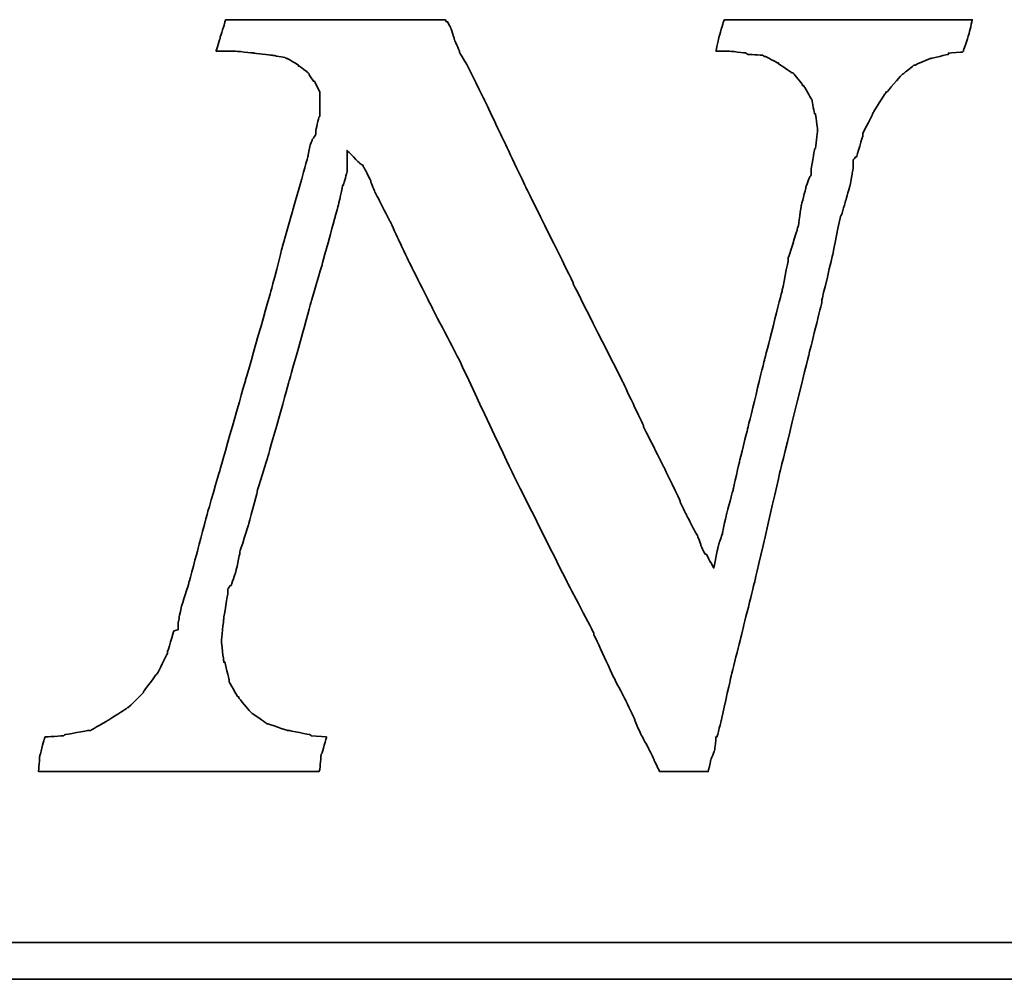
# Model space of a CAD drawing. Header units: millimetres. Extents: x -227 to 3135, y -1502 to 860.
# Tile 483 of 582: x 1246.11 to 1251.49, y -702.81 to -697.56. Entities that reach past the tile are written whole.
import ezdxf

# ---------------------------------------------------------------- set-up
doc = ezdxf.new("R2010")
doc.units = ezdxf.units.MM
doc.layers.add('DIM', color=4, linetype='CONTINUOUS')
doc.layers.add('layer 1', color=7, linetype='CONTINUOUS')

# ---------------------------------------------------------------- blocks, each defined once
blk = doc.blocks.new('TBI MOTION logo(完整正式版)')
at = {"layer": 'layer 1', "color": 22, "lineweight": 35}
for points, knots in [([(58.92625, -7.91875), (58.92625, -7.91875), (58.58625, -7.89375), (58.58625, -7.89375), (58.58625, -7.89375), (58.58625, -7.89375), (58.56625, -7.87125), (58.56625, -7.87125), (58.56625, -7.87125), (58.56625, -7.87125), (58.08375, -7.77375), (58.08375, -7.77375), (58.08375, -7.77375), (58.08375, -7.77375), (58.06125, -7.77375), (58.06125, -7.77375), (58.06125, -7.77375), (58.06125, -7.77375), (57.62625, -7.63125), (57.62625, -7.63125), (57.62625, -7.63125), (57.62625, -7.63125), (57.60625, -7.63125), (57.60625, -7.63125), (57.60625, -7.63125), (57.60625, -7.63125), (57.58125, -7.60625), (57.58125, -7.60625), (57.58125, -7.60625), (57.58125, -7.60625), (57.26625, -7.38875), (57.26625, -7.38875), (57.26625, -7.38875), (57.26625, -7.38875), (57.24625, -7.36875), (57.24625, -7.36875), (57.24625, -7.36875), (57.24625, -7.36875), (57.22125, -7.34375), (57.22125, -7.34375), (57.22125, -7.34375), (57.22125, -7.34375), (56.98125, -7.05375), (56.98125, -7.05375), (56.98125, -7.05375), (56.98125, -7.05375), (56.98125, -7.02875), (56.98125, -7.02875), (56.98125, -7.02875), (56.98125, -7.02875), (56.95625, -7.02875), (56.95625, -7.02875), (56.95625, -7.02875), (56.95625, -7.02875), (56.76625, -6.69625), (56.76625, -6.69625), (56.76625, -6.69625), (56.76625, -6.69625), (56.76625, -6.67125), (56.76625, -6.67125), (56.76625, -6.67125), (56.76625, -6.67125), (56.76625, -6.64875), (56.76625, -6.64875), (56.76625, -6.64875), (56.76625, -6.64875), (56.67125, -6.26375), (56.67125, -6.26375), (56.67125, -6.26375), (56.67125, -6.26375), (56.64625, -6.26375), (56.64625, -6.26375), (56.64625, -6.26375), (56.64625, -6.26375), (56.64625, -6.23875), (56.64625, -6.23875), (56.64625, -6.23875), (56.64625, -6.23875), (56.59625, -5.80875), (56.59625, -5.80875), (56.59625, -5.80875), (56.59625, -5.80875), (56.59625, -5.78375), (56.59625, -5.78375), (56.59625, -5.78375), (56.59625, -5.78375), (56.64625, -5.30375), (56.64625, -5.30375), (56.64625, -5.30375), (56.64625, -5.30375), (56.64625, -5.27875), (56.64625, -5.27875), (56.64625, -5.27875), (56.64625, -5.27875), (56.74125, -4.72875), (56.74125, -4.72875), (56.74125, -4.72875), (56.74125, -4.72875), (56.74125, -4.67875), (56.74125, -4.67875), (56.74125, -4.67875), (56.74125, -4.67875), (56.74125, -4.63375), (56.74125, -4.63375), (56.74125, -4.63375), (56.74125, -4.63375), (56.79125, -4.55875), (56.79125, -4.55875), (56.79125, -4.55875), (56.79125, -4.55875), (56.81125, -4.55875), (56.81125, -4.55875), (56.81125, -4.55875), (56.81125, -4.55875), (56.91125, -4.27375), (56.91125, -4.27375), (56.91125, -4.27375), (56.91125, -4.27375), (57.00625, -3.83874), (57.00625, -3.83874), (57.00625, -3.83874), (57.00625, -3.83874), (57.00625, -3.81374), (57.00625, -3.81374), (57.00625, -3.81374), (57.00625, -3.81374), (57.19875, -3.21374), (57.19875, -3.21374), (57.19875, -3.21374), (57.19875, -3.21374), (57.38625, -2.49625), (57.38625, -2.49625), (57.38625, -2.49625), (57.38625, -2.49625), (57.38625, -2.47374), (57.38625, -2.47374), (57.38625, -2.47374), (57.38625, -2.47374), (57.62625, -1.70375), (57.62625, -1.70375), (57.62625, -1.70375), (57.62625, -1.70375), (58.10625, 0.00125), (58.10625, 0.00125), (58.10625, 0.00125), (58.10625, 0.00125), (58.58625, 1.72625), (58.58625, 1.72625), (58.58625, 1.72625), (58.58625, 1.72625), (58.82625, 2.54125), (58.82625, 2.54125), (58.82625, 2.54125), (58.82625, 2.54125), (58.82625, 2.56374), (58.82625, 2.56374), (58.82625, 2.56374), (58.82625, 2.56374), (59.02125, 3.26125), (59.02125, 3.26125), (59.02125, 3.26125), (59.02125, 3.26125), (59.18625, 3.86125), (59.18625, 3.86125), (59.18625, 3.86125), (59.18625, 3.86125), (59.28625, 4.31875), (59.28625, 4.31875), (59.28625, 4.31875), (59.28625, 4.31875), (59.30625, 4.31875), (59.30625, 4.31875), (59.30625, 4.31875), (59.30625, 4.31875), (59.30625, 4.34125), (59.30625, 4.34125), (59.30625, 4.34125), (59.30625, 4.34125), (59.38125, 4.60625), (59.38125, 4.60625), (59.38125, 4.60625), (59.38125, 4.60625), (59.38125, 4.65125), (59.38125, 4.65125), (59.38125, 4.65125), (59.38125, 4.65125), (59.38125, 5.08625), (59.38125, 5.08625), (59.38125, 5.08625), (59.38125, 5.08625), (59.66625, 4.79624), (59.66625, 4.79624), (59.66625, 4.79624), (59.66625, 4.79624), (59.74125, 4.75124), (59.74125, 4.75124), (59.74125, 4.75124), (59.74125, 4.75124), (59.74125, 4.72624), (59.74125, 4.72624), (59.74125, 4.72624), (59.74125, 4.72624), (59.76125, 4.70124), (59.76125, 4.70124), (59.76125, 4.70124), (59.76125, 4.70124), (59.81125, 4.60625), (59.81125, 4.60625), (59.81125, 4.60625), (59.81125, 4.60625), (59.90625, 4.41125), (59.90625, 4.41125), (59.90625, 4.41125), (59.90625, 4.41125), (59.90625, 4.39125), (59.90625, 4.39125), (59.90625, 4.39125), (59.90625, 4.39125), (60.00375, 4.15124), (60.00375, 4.15124), (60.00375, 4.15124), (60.00375, 4.15124), (60.14625, 3.88374), (60.14625, 3.88374), (60.14625, 3.88374), (60.14625, 3.88374), (60.34125, 3.50124), (60.34125, 3.50124), (60.34125, 3.50124), (60.34125, 3.50124), (60.53125, 3.09125), (60.53125, 3.09125), (60.53125, 3.09125), (60.53125, 3.09125), (60.74625, 2.63625), (60.74625, 2.63625), (60.74625, 2.63625), (60.74625, 2.63625), (61.25125, 1.63124), (61.25125, 1.63124), (61.25125, 1.63124), (61.25125, 1.63124), (61.85125, 0.47625), (61.85125, 0.47625), (61.85125, 0.47625), (61.85125, 0.47625), (63.02625, -2.01874), (63.02625, -2.01874), (63.02625, -2.01874), (63.02625, -2.01874), (64.27625, -4.51374), (64.27625, -4.51374), (64.27625, -4.51374), (64.27625, -4.51374), (64.85125, -5.61375), (64.85125, -5.61375), (64.85125, -5.61375), (64.85125, -5.61375), (64.85125, -5.64125), (64.85125, -5.64125), (64.85125, -5.64125), (64.85125, -5.64125), (65.32875, -6.67125), (65.32875, -6.67125), (65.32875, -6.67125), (65.32875, -6.67125), (65.57125, -7.12875), (65.57125, -7.12875), (65.57125, -7.12875), (65.57125, -7.12875), (65.76125, -7.53625), (65.76125, -7.53625), (65.76125, -7.53625), (65.76125, -7.53625), (65.76125, -7.55625), (65.76125, -7.55625), (65.76125, -7.55625), (65.76125, -7.55625), (65.90375, -7.87125), (65.90375, -7.87125), (65.90375, -7.87125), (65.90375, -7.87125), (66.07125, -8.18125), (66.07125, -8.18125), (66.07125, -8.18125), (66.07125, -8.18125), (66.19125, -8.42375), (66.19125, -8.42375), (66.19125, -8.42375), (66.19125, -8.42375), (66.19125, -8.44375), (66.19125, -8.44375), (66.19125, -8.44375), (66.19125, -8.44375), (66.29125, -8.63875), (66.29125, -8.63875), (66.29125, -8.63875), (66.29125, -8.63875), (66.31125, -8.68625), (66.31125, -8.68625), (66.31125, -8.68625), (66.31125, -8.68625), (66.38375, -8.68625), (66.38375, -8.68625), (66.38375, -8.68625), (66.38375, -8.68625), (66.84125, -8.68625), (66.84125, -8.68625), (66.84125, -8.68625), (66.84125, -8.68625), (67.29625, -8.68625), (67.29625, -8.68625), (67.29625, -8.68625), (67.29625, -8.68625), (67.36625, -8.68625), (67.36625, -8.68625), (67.36625, -8.68625), (67.36625, -8.68625), (67.39125, -8.68625), (67.39125, -8.68625), (67.39125, -8.68625), (67.39125, -8.68625), (67.44125, -8.46875), (67.44125, -8.46875), (67.44125, -8.46875), (67.44125, -8.46875), (67.44125, -8.44375), (67.44125, -8.44375), (67.44125, -8.44375), (67.44125, -8.44375), (67.53625, -8.20375), (67.53625, -8.20375), (67.53625, -8.20375), (67.53625, -8.20375), (67.56125, -7.94375), (67.56125, -7.94375), (67.56125, -7.94375), (67.56125, -7.94375), (67.56125, -7.91875), (67.56125, -7.91875), (67.56125, -7.91875), (67.56125, -7.91875), (67.58625, -7.91875), (67.58625, -7.91875), (67.58625, -7.91875), (67.58625, -7.91875), (67.68125, -7.53625), (67.68125, -7.53625), (67.68125, -7.53625), (67.68125, -7.53625), (67.87375, -6.67125), (67.87375, -6.67125), (67.87375, -6.67125), (67.87375, -6.67125), (68.13625, -5.61375), (68.13625, -5.61375), (68.13625, -5.61375), (68.13625, -5.61375), (68.42375, -4.46374), (68.42375, -4.46374), (68.42375, -4.46374), (68.42375, -4.46374), (68.99875, -1.96874), (68.99875, -1.96874), (68.99875, -1.96874), (68.99875, -1.96874), (69.62625, 0.57625), (69.62625, 0.57625), (69.62625, 0.57625), (69.62625, 0.57625), (69.91125, 1.72625), (69.91125, 1.72625), (69.91125, 1.72625), (69.91125, 1.72625), (69.91125, 1.77625), (69.91125, 1.77625), (69.91125, 1.77625), (69.91125, 1.77625), (70.15125, 2.78124), (70.15125, 2.78124), (70.15125, 2.78124), (70.15125, 2.78124), (70.32125, 3.62125), (70.32125, 3.62125), (70.32125, 3.62125), (70.32125, 3.62125), (70.34125, 3.64625), (70.34125, 3.64625), (70.34125, 3.64625), (70.34125, 3.64625), (70.44125, 3.98125), (70.44125, 3.98125), (70.44125, 3.98125), (70.44125, 3.98125), (70.53625, 4.31875), (70.53625, 4.31875), (70.53625, 4.31875), (70.53625, 4.31875), (70.58125, 4.55875), (70.58125, 4.55875), (70.58125, 4.55875), (70.58125, 4.55875), (70.60625, 4.72624), (70.60625, 4.72624), (70.60625, 4.72624), (70.60625, 4.72624), (70.60625, 4.79624), (70.60625, 4.79624), (70.60625, 4.79624), (70.60625, 4.79624), (70.60625, 4.87125), (70.60625, 4.87125), (70.60625, 4.87125), (70.60625, 4.87125), (70.65625, 4.94125), (70.65625, 4.94125), (70.65625, 4.94125), (70.65625, 4.94125), (70.68125, 4.94125), (70.68125, 4.94125), (70.68125, 4.94125), (70.68125, 4.94125), (70.82125, 5.42125), (70.82125, 5.42125), (70.82125, 5.42125), (70.82125, 5.42125), (70.82125, 5.44625), (70.82125, 5.44625), (70.82125, 5.44625), (70.82125, 5.44625), (70.82125, 5.47125), (70.82125, 5.47125), (70.82125, 5.47125), (70.82125, 5.47125), (71.06125, 5.94625), (71.06125, 5.94625), (71.06125, 5.94625), (71.06125, 5.94625), (71.30125, 6.33124), (71.30125, 6.33124), (71.30125, 6.33124), (71.30125, 6.33124), (71.32625, 6.35625), (71.32625, 6.35625), (71.32625, 6.35625), (71.32625, 6.35625), (71.32625, 6.38124), (71.32625, 6.38124), (71.32625, 6.38124), (71.32625, 6.38124), (71.35125, 6.38124), (71.35125, 6.38124), (71.35125, 6.38124), (71.35125, 6.38124), (71.66125, 6.74125), (71.66125, 6.74125), (71.66125, 6.74125), (71.66125, 6.74125), (71.68625, 6.76625), (71.68625, 6.76625), (71.68625, 6.76625), (71.68625, 6.76625), (71.92625, 6.95624), (71.92625, 6.95624), (71.92625, 6.95624), (71.92625, 6.95624), (71.95125, 6.98125), (71.95125, 6.98125), (71.95125, 6.98125), (71.95125, 6.98125), (71.97625, 6.98125), (71.97625, 6.98125), (71.97625, 6.98125), (71.97625, 6.98125), (72.31125, 7.12624), (72.31125, 7.12624), (72.31125, 7.12624), (72.31125, 7.12624), (72.33375, 7.12624), (72.33375, 7.12624), (72.33375, 7.12624), (72.33375, 7.12624), (72.71625, 7.21875), (72.71625, 7.21875), (72.71625, 7.21875), (72.71625, 7.21875), (72.71625, 7.24624), (72.71625, 7.24624), (72.71625, 7.24624), (72.71625, 7.24624), (72.74125, 7.24624), (72.74125, 7.24624), (72.74125, 7.24624), (72.74125, 7.24624), (73.03124, 7.26624), (73.03124, 7.26624), (73.03124, 7.26624), (73.03124, 7.26624), (73.05375, 7.29125), (73.05375, 7.29125), (73.05375, 7.29125), (73.05375, 7.29125), (73.05375, 7.31625), (73.05375, 7.31625), (73.05375, 7.31625), (73.05375, 7.31625), (73.17625, 7.67625), (73.17625, 7.67625), (73.17625, 7.67625), (73.17625, 7.67625), (73.24625, 7.98625), (73.24625, 7.98625), (73.24625, 7.98625), (73.24625, 7.98625), (73.19625, 7.98625), (73.19625, 7.98625), (73.19625, 7.98625), (73.19625, 7.98625), (72.93625, 7.98625), (72.93625, 7.98625), (72.93625, 7.98625), (72.93625, 7.98625), (72.55125, 7.98625), (72.55125, 7.98625), (72.55125, 7.98625), (72.55125, 7.98625), (72.09625, 7.98625), (72.09625, 7.98625), (72.09625, 7.98625), (72.09625, 7.98625), (71.64125, 7.98625), (71.64125, 7.98625), (71.64125, 7.98625), (71.64125, 7.98625), (70.53625, 7.98625), (70.53625, 7.98625), (70.53625, 7.98625), (70.53625, 7.98625), (69.47875, 7.98625), (69.47875, 7.98625), (69.47875, 7.98625), (69.47875, 7.98625), (68.95125, 7.98625), (68.95125, 7.98625), (68.95125, 7.98625), (68.95125, 7.98625), (68.52125, 7.98625), (68.52125, 7.98625), (68.52125, 7.98625), (68.52125, 7.98625), (68.13625, 7.98625), (68.13625, 7.98625), (68.13625, 7.98625), (68.13625, 7.98625), (67.87375, 7.98625), (67.87375, 7.98625), (67.87375, 7.98625), (67.87375, 7.98625), (67.75125, 7.98625), (67.75125, 7.98625), (67.75125, 7.98625), (67.75125, 7.98625), (67.72625, 7.94125), (67.72625, 7.94125), (67.72625, 7.94125), (67.72625, 7.94125), (67.63125, 7.60625), (67.63125, 7.60625), (67.63125, 7.60625), (67.63125, 7.60625), (67.56125, 7.29125), (67.56125, 7.29125), (67.56125, 7.29125), (67.56125, 7.29125), (67.72625, 7.29125), (67.72625, 7.29125), (67.72625, 7.29125), (67.72625, 7.29125), (67.82625, 7.29125), (67.82625, 7.29125), (67.82625, 7.29125), (67.82625, 7.29125), (67.84625, 7.29125), (67.84625, 7.29125), (67.84625, 7.29125), (67.84625, 7.29125), (68.23125, 7.24624), (68.23125, 7.24624), (68.23125, 7.24624), (68.23125, 7.24624), (68.25875, 7.21875), (68.25875, 7.21875), (68.25875, 7.21875), (68.25875, 7.21875), (68.59125, 7.19624), (68.59125, 7.19624), (68.59125, 7.19624), (68.59125, 7.19624), (68.64125, 7.17125), (68.64125, 7.17125), (68.64125, 7.17125), (68.64125, 7.17125), (68.66625, 7.17125), (68.66625, 7.17125), (68.66625, 7.17125), (68.66625, 7.17125), (68.92625, 7.02624), (68.92625, 7.02624), (68.92625, 7.02624), (68.92625, 7.02624), (68.95125, 7.02624), (68.95125, 7.02624), (68.95125, 7.02624), (68.95125, 7.02624), (68.95125, 7.00624), (68.95125, 7.00624), (68.95125, 7.00624), (68.95125, 7.00624), (69.23875, 6.81125), (69.23875, 6.81125), (69.23875, 6.81125), (69.23875, 6.81125), (69.26625, 6.81125), (69.26625, 6.81125), (69.26625, 6.81125), (69.26625, 6.81125), (69.28625, 6.78625), (69.28625, 6.78625), (69.28625, 6.78625), (69.28625, 6.78625), (69.47875, 6.54875), (69.47875, 6.54875), (69.47875, 6.54875), (69.47875, 6.54875), (69.47875, 6.52375), (69.47875, 6.52375), (69.47875, 6.52375), (69.47875, 6.52375), (69.50625, 6.52375), (69.50625, 6.52375), (69.50625, 6.52375), (69.50625, 6.52375), (69.67125, 6.23625), (69.67125, 6.23625), (69.67125, 6.23625), (69.67125, 6.23625), (69.69375, 6.21125), (69.69375, 6.21125), (69.69375, 6.21125), (69.69375, 6.21125), (69.69375, 6.18625), (69.69375, 6.18625), (69.69375, 6.18625), (69.69375, 6.18625), (69.74625, 5.89875), (69.74625, 5.89875), (69.74625, 5.89875), (69.74625, 5.89875), (69.76625, 5.89875), (69.76625, 5.89875), (69.76625, 5.89875), (69.76625, 5.89875), (69.81375, 5.56625), (69.81375, 5.56625), (69.81375, 5.56625), (69.81375, 5.56625), (69.81375, 5.54125), (69.81375, 5.54125), (69.81375, 5.54125), (69.81375, 5.54125), (69.81375, 5.51625), (69.81375, 5.51625), (69.81375, 5.51625), (69.81375, 5.51625), (69.76625, 5.13125), (69.76625, 5.13125), (69.76625, 5.13125), (69.76625, 5.13125), (69.74625, 5.10874), (69.74625, 5.10874), (69.74625, 5.10874), (69.74625, 5.10874), (69.67125, 4.65125), (69.67125, 4.65125), (69.67125, 4.65125), (69.67125, 4.65125), (69.67125, 4.55875), (69.67125, 4.55875), (69.67125, 4.55875), (69.67125, 4.55875), (69.67125, 4.53125), (69.67125, 4.53125), (69.67125, 4.53125), (69.67125, 4.53125), (69.64625, 4.50874), (69.64625, 4.50874), (69.64625, 4.50874), (69.64625, 4.50874), (69.55125, 4.27125), (69.55125, 4.27125), (69.55125, 4.27125), (69.55125, 4.27125), (69.55125, 4.24625), (69.55125, 4.24625), (69.55125, 4.24625), (69.55125, 4.24625), (69.45375, 3.86125), (69.45375, 3.86125), (69.45375, 3.86125), (69.45375, 3.86125), (69.38625, 3.40624), (69.38625, 3.40624), (69.38625, 3.40624), (69.38625, 3.40624), (69.35875, 3.33125), (69.35875, 3.33125), (69.35875, 3.33125), (69.35875, 3.33125), (69.35875, 3.30875), (69.35875, 3.30875), (69.35875, 3.30875), (69.35875, 3.30875), (69.16625, 2.71125), (69.16625, 2.71125), (69.16625, 2.71125), (69.16625, 2.71125), (69.16625, 2.66375), (69.16625, 2.66375), (69.16625, 2.66375), (69.16625, 2.66375), (69.02625, 1.96374), (69.02625, 1.96374), (69.02625, 1.96374), (69.02625, 1.96374), (68.64125, 0.45624), (68.64125, 0.45624), (68.64125, 0.45624), (68.64125, 0.45624), (68.25875, -1.10625), (68.25875, -1.10625), (68.25875, -1.10625), (68.25875, -1.10625), (68.08625, -1.80125), (68.08625, -1.80125), (68.08625, -1.80125), (68.08625, -1.80125), (67.94625, -2.42625), (67.94625, -2.42625), (67.94625, -2.42625), (67.94625, -2.42625), (67.80125, -2.95375), (67.80125, -2.95375), (67.80125, -2.95375), (67.80125, -2.95375), (67.70625, -3.38375), (67.70625, -3.38375), (67.70625, -3.38375), (67.70625, -3.38375), (67.70625, -3.40875), (67.70625, -3.40875), (67.70625, -3.40875), (67.70625, -3.40875), (67.63125, -3.62375), (67.63125, -3.62375), (67.63125, -3.62375), (67.63125, -3.62375), (67.60625, -3.72125), (67.60625, -3.72125), (67.60625, -3.72125), (67.60625, -3.72125), (67.51125, -4.17375), (67.51125, -4.17375), (67.51125, -4.17375), (67.51125, -4.17375), (67.34625, -3.86374), (67.34625, -3.86374), (67.34625, -3.86374), (67.34625, -3.86374), (67.32125, -3.86374), (67.32125, -3.86374), (67.32125, -3.86374), (67.32125, -3.86374), (67.27125, -3.76874), (67.27125, -3.76874), (67.27125, -3.76874), (67.27125, -3.76874), (67.22625, -3.67374), (67.22625, -3.67374), (67.22625, -3.67374), (67.22625, -3.67374), (67.22625, -3.64875), (67.22625, -3.64875), (67.22625, -3.64875), (67.22625, -3.64875), (67.15125, -3.45375), (67.15125, -3.45375), (67.15125, -3.45375), (67.15125, -3.45375), (67.05625, -3.28875), (67.05625, -3.28875), (67.05625, -3.28875), (67.05625, -3.28875), (66.91125, -3.00125), (66.91125, -3.00125), (66.91125, -3.00125), (66.91125, -3.00125), (66.77125, -2.71375), (66.77125, -2.71375), (66.77125, -2.71375), (66.77125, -2.71375), (66.77125, -2.68875), (66.77125, -2.68875), (66.77125, -2.68875), (66.77125, -2.68875), (66.41125, -1.94374), (66.41125, -1.94374), (66.41125, -1.94374), (66.41125, -1.94374), (65.95125, -1.03375), (65.95125, -1.03375), (65.95125, -1.03375), (65.95125, -1.03375), (65.95125, -1.00875), (65.95125, -1.00875), (65.95125, -1.00875), (65.95125, -1.00875), (65.49625, -0.04874), (65.49625, -0.04874), (65.49625, -0.04874), (65.49625, -0.04874), (64.39375, 2.13624), (64.39375, 2.13624), (64.39375, 2.13624), (64.39375, 2.13624), (64.39375, 2.15624), (64.39375, 2.15624), (64.39375, 2.15624), (64.39375, 2.15624), (63.33625, 4.29125), (63.33625, 4.29125), (63.33625, 4.29125), (63.33625, 4.29125), (62.85625, 5.30125), (62.85625, 5.30125), (62.85625, 5.30125), (62.85625, 5.30125), (62.42625, 6.21125), (62.42625, 6.21125), (62.42625, 6.21125), (62.42625, 6.21125), (62.04125, 6.98125), (62.04125, 6.98125), (62.04125, 6.98125), (62.04125, 6.98125), (61.87375, 7.26624), (61.87375, 7.26624), (61.87375, 7.26624), (61.87375, 7.26624), (61.87375, 7.29125), (61.87375, 7.29125), (61.87375, 7.29125), (61.87375, 7.29125), (61.75625, 7.55625), (61.75625, 7.55625), (61.75625, 7.55625), (61.75625, 7.55625), (61.75625, 7.58124), (61.75625, 7.58124), (61.75625, 7.58124), (61.75625, 7.58124), (61.68375, 7.79375), (61.68375, 7.79375), (61.68375, 7.79375), (61.68375, 7.79375), (61.61125, 7.94125), (61.61125, 7.94125), (61.61125, 7.94125), (61.61125, 7.94125), (61.58625, 7.94125), (61.58625, 7.94125), (61.58625, 7.94125), (61.58625, 7.94125), (61.56375, 7.98625), (61.56375, 7.98625), (61.56375, 7.98625), (61.56375, 7.98625), (61.41875, 7.98625), (61.41875, 7.98625), (61.41875, 7.98625), (61.41875, 7.98625), (61.18125, 7.98625), (61.18125, 7.98625), (61.18125, 7.98625), (61.18125, 7.98625), (60.84125, 7.98625), (60.84125, 7.98625), (60.84125, 7.98625), (60.84125, 7.98625), (60.02625, 7.98625), (60.02625, 7.98625), (60.02625, 7.98625), (60.02625, 7.98625), (59.11625, 7.98625), (59.11625, 7.98625), (59.11625, 7.98625), (59.11625, 7.98625), (58.15625, 7.98625), (58.15625, 7.98625), (58.15625, 7.98625), (58.15625, 7.98625), (57.34125, 7.98625), (57.34125, 7.98625), (57.34125, 7.98625), (57.34125, 7.98625), (57.00625, 7.98625), (57.00625, 7.98625), (57.00625, 7.98625), (57.00625, 7.98625), (56.76625, 7.98625), (56.76625, 7.98625), (56.76625, 7.98625), (56.76625, 7.98625), (56.69125, 7.98625), (56.69125, 7.98625), (56.69125, 7.98625), (56.69125, 7.98625), (56.67125, 7.94125), (56.67125, 7.94125), (56.67125, 7.94125), (56.67125, 7.94125), (56.67125, 7.91625), (56.67125, 7.91625), (56.67125, 7.91625), (56.67125, 7.91625), (56.57125, 7.60625), (56.57125, 7.60625), (56.57125, 7.60625), (56.57125, 7.60625), (56.57125, 7.58124), (56.57125, 7.58124), (56.57125, 7.58124), (56.57125, 7.58124), (56.47625, 7.29125), (56.47625, 7.29125), (56.47625, 7.29125), (56.47625, 7.29125), (56.57125, 7.29125), (56.57125, 7.29125), (56.57125, 7.29125), (56.57125, 7.29125), (56.76625, 7.29125), (56.76625, 7.29125), (56.76625, 7.29125), (56.76625, 7.29125), (56.86125, 7.29125), (56.86125, 7.29125), (56.86125, 7.29125), (56.86125, 7.29125), (56.88625, 7.29125), (56.88625, 7.29125), (56.88625, 7.29125), (56.88625, 7.29125), (57.31625, 7.24624), (57.31625, 7.24624), (57.31625, 7.24624), (57.31625, 7.24624), (57.70125, 7.19624), (57.70125, 7.19624), (57.70125, 7.19624), (57.70125, 7.19624), (57.72625, 7.19624), (57.72625, 7.19624), (57.72625, 7.19624), (57.72625, 7.19624), (58.01125, 7.14624), (58.01125, 7.14624), (58.01125, 7.14624), (58.01125, 7.14624), (58.03625, 7.12624), (58.03625, 7.12624), (58.03625, 7.12624), (58.03625, 7.12624), (58.06125, 7.12624), (58.06125, 7.12624), (58.06125, 7.12624), (58.06125, 7.12624), (58.30125, 6.98125), (58.30125, 6.98125), (58.30125, 6.98125), (58.30125, 6.98125), (58.30125, 6.95624), (58.30125, 6.95624), (58.30125, 6.95624), (58.30125, 6.95624), (58.32375, 6.95624), (58.32375, 6.95624), (58.32375, 6.95624), (58.32375, 6.95624), (58.51625, 6.81125), (58.51625, 6.81125), (58.51625, 6.81125), (58.51625, 6.81125), (58.54125, 6.78625), (58.54125, 6.78625), (58.54125, 6.78625), (58.54125, 6.78625), (58.54125, 6.76625), (58.54125, 6.76625), (58.54125, 6.76625), (58.54125, 6.76625), (58.63625, 6.62124), (58.63625, 6.62124), (58.63625, 6.62124), (58.63625, 6.62124), (58.65875, 6.62124), (58.65875, 6.62124), (58.65875, 6.62124), (58.65875, 6.62124), (58.75625, 6.42625), (58.75625, 6.42625), (58.75625, 6.42625), (58.75625, 6.42625), (58.77875, 6.38124), (58.77875, 6.38124), (58.77875, 6.38124), (58.77875, 6.38124), (58.77875, 6.33124), (58.77875, 6.33124), (58.77875, 6.33124), (58.77875, 6.33124), (58.77875, 6.09125), (58.77875, 6.09125), (58.77875, 6.09125), (58.77875, 6.09125), (58.77875, 5.85125), (58.77875, 5.85125), (58.77875, 5.85125), (58.77875, 5.85125), (58.75625, 5.82625), (58.75625, 5.82625), (58.75625, 5.82625), (58.75625, 5.82625), (58.68625, 5.51625), (58.68625, 5.51625), (58.68625, 5.51625), (58.68625, 5.51625), (58.68625, 5.47125), (58.68625, 5.47125), (58.68625, 5.47125), (58.68625, 5.47125), (58.68625, 5.44625), (58.68625, 5.44625), (58.68625, 5.44625), (58.68625, 5.44625), (58.65875, 5.39625), (58.65875, 5.39625), (58.65875, 5.39625), (58.65875, 5.39625), (58.61125, 5.32624), (58.61125, 5.32624), (58.61125, 5.32624), (58.61125, 5.32624), (58.56625, 5.20375), (58.56625, 5.20375), (58.56625, 5.20375), (58.56625, 5.20375), (58.51625, 4.99125), (58.51625, 4.99125), (58.51625, 4.99125), (58.51625, 4.99125), (58.51625, 4.96625), (58.51625, 4.96625), (58.51625, 4.96625), (58.51625, 4.96625), (58.37125, 4.43625), (58.37125, 4.43625), (58.37125, 4.43625), (58.37125, 4.43625), (58.18125, 3.76625), (58.18125, 3.76625), (58.18125, 3.76625), (58.18125, 3.76625), (57.94125, 2.92624), (57.94125, 2.92624), (57.94125, 2.92624), (57.94125, 2.92624), (57.70125, 1.98874), (57.70125, 1.98874), (57.70125, 1.98874), (57.70125, 1.98874), (57.12625, -0.02374), (57.12625, -0.02374), (57.12625, -0.02374), (57.12625, -0.02374), (56.55125, -2.03875), (56.55125, -2.03875), (56.55125, -2.03875), (56.55125, -2.03875), (56.28625, -2.95375), (56.28625, -2.95375), (56.28625, -2.95375), (56.28625, -2.95375), (56.07125, -3.76874), (56.07125, -3.76874), (56.07125, -3.76874), (56.07125, -3.76874), (55.87625, -4.48874), (55.87625, -4.48874), (55.87625, -4.48874), (55.87625, -4.48874), (55.87625, -4.51374), (55.87625, -4.51374), (55.87625, -4.51374), (55.87625, -4.51374), (55.71125, -5.01625), (55.71125, -5.01625), (55.71125, -5.01625), (55.71125, -5.01625), (55.66125, -5.25375), (55.66125, -5.25375), (55.66125, -5.25375), (55.66125, -5.25375), (55.66125, -5.27875), (55.66125, -5.27875), (55.66125, -5.27875), (55.66125, -5.27875), (55.63625, -5.37375), (55.63625, -5.37375), (55.63625, -5.37375), (55.63625, -5.37375), (55.63625, -5.42375), (55.63625, -5.42375), (55.63625, -5.42375), (55.63625, -5.42375), (55.63625, -5.54125), (55.63625, -5.54125), (55.63625, -5.54125), (55.63625, -5.54125), (55.54125, -5.56875), (55.54125, -5.56875), (55.54125, -5.56875), (55.54125, -5.56875), (55.39625, -6.04875), (55.39625, -6.04875), (55.39625, -6.04875), (55.39625, -6.04875), (55.39625, -6.06875), (55.39625, -6.06875), (55.39625, -6.06875), (55.39625, -6.06875), (55.18125, -6.50375), (55.18125, -6.50375), (55.18125, -6.50375), (55.18125, -6.50375), (55.15625, -6.52875), (55.15625, -6.52875), (55.15625, -6.52875), (55.15625, -6.52875), (54.86875, -6.91125), (54.86875, -6.91125), (54.86875, -6.91125), (54.86875, -6.91125), (54.86875, -6.93375), (54.86875, -6.93375), (54.86875, -6.93375), (54.86875, -6.93375), (54.53125, -7.26875), (54.53125, -7.26875), (54.53125, -7.26875), (54.53125, -7.26875), (54.51125, -7.26875), (54.51125, -7.26875), (54.51125, -7.26875), (54.51125, -7.26875), (54.48625, -7.29625), (54.48625, -7.29625), (54.48625, -7.29625), (54.48625, -7.29625), (54.10375, -7.53625), (54.10375, -7.53625), (54.10375, -7.53625), (54.10375, -7.53625), (53.69625, -7.77375), (53.69625, -7.77375), (53.69625, -7.77375), (53.69625, -7.77375), (53.67125, -7.77375), (53.67125, -7.77375), (53.67125, -7.77375), (53.67125, -7.77375), (53.64625, -7.77375), (53.64625, -7.77375), (53.64625, -7.77375), (53.64625, -7.77375), (53.11625, -7.87125), (53.11625, -7.87125), (53.11625, -7.87125), (53.11625, -7.87125), (53.09625, -7.89375), (53.09625, -7.89375), (53.09625, -7.89375), (53.09625, -7.89375), (52.68625, -7.91875), (52.68625, -7.91875), (52.68625, -7.91875), (52.68625, -7.91875), (52.66125, -7.99125), (52.66125, -7.99125), (52.66125, -7.99125), (52.66125, -7.99125), (52.56625, -8.34875), (52.56625, -8.34875), (52.56625, -8.34875), (52.56625, -8.34875), (52.54125, -8.68625), (52.54125, -8.68625), (52.54125, -8.68625), (52.54125, -8.68625), (52.58875, -8.68625), (52.58875, -8.68625), (52.58875, -8.68625), (52.58875, -8.68625), (52.87625, -8.68625), (52.87625, -8.68625), (52.87625, -8.68625), (52.87625, -8.68625), (53.33625, -8.68625), (53.33625, -8.68625), (53.33625, -8.68625), (53.33625, -8.68625), (53.79125, -8.68625), (53.79125, -8.68625), (53.79125, -8.68625), (53.79125, -8.68625), (54.36625, -8.68625), (54.36625, -8.68625), (54.36625, -8.68625), (54.36625, -8.68625), (55.59125, -8.68625), (55.59125, -8.68625), (55.59125, -8.68625), (55.59125, -8.68625), (56.76625, -8.68625), (56.76625, -8.68625), (56.76625, -8.68625), (56.76625, -8.68625), (57.34125, -8.68625), (57.34125, -8.68625), (57.34125, -8.68625), (57.34125, -8.68625), (57.82125, -8.68625), (57.82125, -8.68625), (57.82125, -8.68625), (57.82125, -8.68625), (58.25125, -8.68625), (58.25125, -8.68625), (58.25125, -8.68625), (58.25125, -8.68625), (58.58625, -8.68625), (58.58625, -8.68625), (58.58625, -8.68625), (58.58625, -8.68625), (58.75625, -8.68625), (58.75625, -8.68625), (58.75625, -8.68625), (58.75625, -8.68625), (58.77875, -8.63875), (58.77875, -8.63875), (58.77875, -8.63875), (58.77875, -8.63875), (58.80625, -8.30375), (58.80625, -8.30375), (58.80625, -8.30375), (58.80625, -8.30375), (58.82625, -8.27875), (58.82625, -8.27875), (58.82625, -8.27875), (58.82625, -8.27875), (58.92625, -7.91875), (58.92625, -7.91875)], [0, 0, 0, 0, 0.003125, 0.003125, 0.003125, 0.00312501, 0.00625, 0.00625, 0.00625, 0.00625001, 0.009375, 0.009375, 0.009375, 0.00937501, 0.0125, 0.0125, 0.0125, 0.01250001, 0.015625, 0.015625, 0.015625, 0.01562501, 0.01875, 0.01875, 0.01875, 0.01875001, 0.021875, 0.021875, 0.021875, 0.02187501, 0.025, 0.025, 0.025, 0.02500001, 0.028125, 0.028125, 0.028125, 0.02812501, 0.03125, 0.03125, 0.03125, 0.03125001, 0.034375, 0.034375, 0.034375, 0.03437501, 0.0375, 0.0375, 0.0375, 0.03750001, 0.040625, 0.040625, 0.040625, 0.04062501, 0.04375, 0.04375, 0.04375, 0.04375001, 0.046875, 0.046875, 0.046875, 0.04687501, 0.05, 0.05, 0.05, 0.05000001, 0.053125, 0.053125, 0.053125, 0.05312501, 0.05625, 0.05625, 0.05625, 0.05625001, 0.059375, 0.059375, 0.059375, 0.05937501, 0.0625, 0.0625, 0.0625, 0.06250001, 0.065625, 0.065625, 0.065625, 0.06562501, 0.06875, 0.06875, 0.06875, 0.06875001, 0.071875, 0.071875, 0.071875, 0.07187501, 0.075, 0.075, 0.075, 0.07500001, 0.078125, 0.078125, 0.078125, 0.07812501, 0.08125, 0.08125, 0.08125, 0.08125001, 0.084375, 0.084375, 0.084375, 0.08437501, 0.0875, 0.0875, 0.0875, 0.08750001, 0.090625, 0.090625, 0.090625, 0.09062501, 0.09375, 0.09375, 0.09375, 0.09375001, 0.096875, 0.096875, 0.096875, 0.09687501, 0.1, 0.1, 0.1, 0.10000001, 0.103125, 0.103125, 0.103125, 0.10312501, 0.10625, 0.10625, 0.10625, 0.10625001, 0.109375, 0.109375, 0.109375, 0.10937501, 0.1125, 0.1125, 0.1125, 0.11250001, 0.115625, 0.115625, 0.115625, 0.11562501, 0.11875, 0.11875, 0.11875, 0.11875001, 0.121875, 0.121875, 0.121875, 0.12187501, 0.125, 0.125, 0.125, 0.12500001, 0.128125, 0.128125, 0.128125, 0.12812501, 0.13125, 0.13125, 0.13125, 0.13125001, 0.134375, 0.134375, 0.134375, 0.13437501, 0.1375, 0.1375, 0.1375, 0.13750001, 0.140625, 0.140625, 0.140625, 0.14062501, 0.14375, 0.14375, 0.14375, 0.14375001, 0.146875, 0.146875, 0.146875, 0.14687501, 0.15, 0.15, 0.15, 0.15000001, 0.153125, 0.153125, 0.153125, 0.15312501, 0.15625, 0.15625, 0.15625, 0.15625001, 0.159375, 0.159375, 0.159375, 0.15937501, 0.1625, 0.1625, 0.1625, 0.16250001, 0.165625, 0.165625, 0.165625, 0.16562501, 0.16875, 0.16875, 0.16875, 0.16875001, 0.171875, 0.171875, 0.171875, 0.17187501, 0.175, 0.175, 0.175, 0.17500001, 0.178125, 0.178125, 0.178125, 0.17812501, 0.18125, 0.18125, 0.18125, 0.18125001, 0.184375, 0.184375, 0.184375, 0.18437501, 0.1875, 0.1875, 0.1875, 0.18750001, 0.190625, 0.190625, 0.190625, 0.19062501, 0.19375, 0.19375, 0.19375, 0.19375001, 0.196875, 0.196875, 0.196875, 0.19687501, 0.2, 0.2, 0.2, 0.20000001, 0.203125, 0.203125, 0.203125, 0.20312501, 0.20625, 0.20625, 0.20625, 0.20625001, 0.209375, 0.209375, 0.209375, 0.20937501, 0.2125, 0.2125, 0.2125, 0.21250001, 0.215625, 0.215625, 0.215625, 0.21562501, 0.21875, 0.21875, 0.21875, 0.21875001, 0.221875, 0.221875, 0.221875, 0.22187501, 0.225, 0.225, 0.225, 0.22500001, 0.228125, 0.228125, 0.228125, 0.22812501, 0.23125, 0.23125, 0.23125, 0.23125001, 0.234375, 0.234375, 0.234375, 0.23437501, 0.2375, 0.2375, 0.2375, 0.23750001, 0.240625, 0.240625, 0.240625, 0.24062501, 0.24375, 0.24375, 0.24375, 0.24375001, 0.246875, 0.246875, 0.246875, 0.24687501, 0.25, 0.25, 0.25, 0.25000001, 0.253125, 0.253125, 0.253125, 0.25312501, 0.25625, 0.25625, 0.25625, 0.25625001, 0.259375, 0.259375, 0.259375, 0.25937501, 0.2625, 0.2625, 0.2625, 0.26250001, 0.265625, 0.265625, 0.265625, 0.26562501, 0.26875, 0.26875, 0.26875, 0.26875001, 0.271875, 0.271875, 0.271875, 0.27187501, 0.275, 0.275, 0.275, 0.27500001, 0.278125, 0.278125, 0.278125, 0.27812501, 0.28125, 0.28125, 0.28125, 0.28125001, 0.284375, 0.284375, 0.284375, 0.28437501, 0.2875, 0.2875, 0.2875, 0.28750001, 0.290625, 0.290625, 0.290625, 0.29062501, 0.29375, 0.29375, 0.29375, 0.29375001, 0.296875, 0.296875, 0.296875, 0.29687501, 0.3, 0.3, 0.3, 0.30000001, 0.303125, 0.303125, 0.303125, 0.30312501, 0.30625, 0.30625, 0.30625, 0.30625001, 0.309375, 0.309375, 0.309375, 0.30937501, 0.3125, 0.3125, 0.3125, 0.31250001, 0.315625, 0.315625, 0.315625, 0.31562501, 0.31875, 0.31875, 0.31875, 0.31875001, 0.321875, 0.321875, 0.321875, 0.32187501, 0.325, 0.325, 0.325, 0.32500001, 0.328125, 0.328125, 0.328125, 0.32812501, 0.33125, 0.33125, 0.33125, 0.33125001, 0.334375, 0.334375, 0.334375, 0.33437501, 0.3375, 0.3375, 0.3375, 0.33750001, 0.340625, 0.340625, 0.340625, 0.34062501, 0.34375, 0.34375, 0.34375, 0.34375001, 0.346875, 0.346875, 0.346875, 0.34687501, 0.35, 0.35, 0.35, 0.35000001, 0.353125, 0.353125, 0.353125, 0.35312501, 0.35625, 0.35625, 0.35625, 0.35625001, 0.359375, 0.359375, 0.359375, 0.35937501, 0.3625, 0.3625, 0.3625, 0.36250001, 0.365625, 0.365625, 0.365625, 0.36562501, 0.36875, 0.36875, 0.36875, 0.36875001, 0.371875, 0.371875, 0.371875, 0.37187501, 0.375, 0.375, 0.375, 0.37500001, 0.378125, 0.378125, 0.378125, 0.37812501, 0.38125, 0.38125, 0.38125, 0.38125001, 0.384375, 0.384375, 0.384375, 0.38437501, 0.3875, 0.3875, 0.3875, 0.38750001, 0.390625, 0.390625, 0.390625, 0.39062501, 0.39375, 0.39375, 0.39375, 0.39375001, 0.396875, 0.396875, 0.396875, 0.39687501, 0.4, 0.4, 0.4, 0.40000001, 0.403125, 0.403125, 0.403125, 0.40312501, 0.40625, 0.40625, 0.40625, 0.40625001, 0.409375, 0.409375, 0.409375, 0.40937501, 0.4125, 0.4125, 0.4125, 0.41250001, 0.415625, 0.415625, 0.415625, 0.41562501, 0.41875, 0.41875, 0.41875, 0.41875001, 0.421875, 0.421875, 0.421875, 0.42187501, 0.425, 0.425, 0.425, 0.42500001, 0.428125, 0.428125, 0.428125, 0.42812501, 0.43125, 0.43125, 0.43125, 0.43125001, 0.434375, 0.434375, 0.434375, 0.43437501, 0.4375, 0.4375, 0.4375, 0.43750001, 0.440625, 0.440625, 0.440625, 0.44062501, 0.44375, 0.44375, 0.44375, 0.44375001, 0.446875, 0.446875, 0.446875, 0.44687501, 0.45, 0.45, 0.45, 0.45000001, 0.453125, 0.453125, 0.453125, 0.45312501, 0.45625, 0.45625, 0.45625, 0.45625001, 0.459375, 0.459375, 0.459375, 0.45937501, 0.4625, 0.4625, 0.4625, 0.46250001, 0.465625, 0.465625, 0.465625, 0.46562501, 0.46875, 0.46875, 0.46875, 0.46875001, 0.471875, 0.471875, 0.471875, 0.47187501, 0.475, 0.475, 0.475, 0.47500001, 0.478125, 0.478125, 0.478125, 0.47812501, 0.48125, 0.48125, 0.48125, 0.48125001, 0.484375, 0.484375, 0.484375, 0.48437501, 0.4875, 0.4875, 0.4875, 0.48750001, 0.490625, 0.490625, 0.490625, 0.49062501, 0.49375, 0.49375, 0.49375, 0.49375001, 0.496875, 0.496875, 0.496875, 0.49687501, 0.5, 0.5, 0.5, 0.50000001, 0.503125, 0.503125, 0.503125, 0.50312501, 0.50625, 0.50625, 0.50625, 0.50625001, 0.509375, 0.509375, 0.509375, 0.50937501, 0.5125, 0.5125, 0.5125, 0.51250001, 0.515625, 0.515625, 0.515625, 0.51562501, 0.51875, 0.51875, 0.51875, 0.51875001, 0.521875, 0.521875, 0.521875, 0.52187501, 0.525, 0.525, 0.525, 0.52500001, 0.528125, 0.528125, 0.528125, 0.52812501, 0.53125, 0.53125, 0.53125, 0.53125001, 0.534375, 0.534375, 0.534375, 0.53437501, 0.5375, 0.5375, 0.5375, 0.53750001, 0.540625, 0.540625, 0.540625, 0.54062501, 0.54375, 0.54375, 0.54375, 0.54375001, 0.546875, 0.546875, 0.546875, 0.54687501, 0.55, 0.55, 0.55, 0.55000001, 0.553125, 0.553125, 0.553125, 0.55312501, 0.55625, 0.55625, 0.55625, 0.55625001, 0.559375, 0.559375, 0.559375, 0.55937501, 0.5625, 0.5625, 0.5625, 0.56250001, 0.565625, 0.565625, 0.565625, 0.56562501, 0.56875, 0.56875, 0.56875, 0.56875001, 0.571875, 0.571875, 0.571875, 0.57187501, 0.575, 0.575, 0.575, 0.57500001, 0.578125, 0.578125, 0.578125, 0.57812501, 0.58125, 0.58125, 0.58125, 0.58125001, 0.584375, 0.584375, 0.584375, 0.58437501, 0.5875, 0.5875, 0.5875, 0.58750001, 0.590625, 0.590625, 0.590625, 0.59062501, 0.59375, 0.59375, 0.59375, 0.59375001, 0.596875, 0.596875, 0.596875, 0.59687501, 0.6, 0.6, 0.6, 0.60000001, 0.603125, 0.603125, 0.603125, 0.60312501, 0.60625, 0.60625, 0.60625, 0.60625001, 0.609375, 0.609375, 0.609375, 0.60937501, 0.6125, 0.6125, 0.6125, 0.61250001, 0.615625, 0.615625, 0.615625, 0.61562501, 0.61875, 0.61875, 0.61875, 0.61875001, 0.621875, 0.621875, 0.621875, 0.62187501, 0.625, 0.625, 0.625, 0.62500001, 0.628125, 0.628125, 0.628125, 0.62812501, 0.63125, 0.63125, 0.63125, 0.63125001, 0.634375, 0.634375, 0.634375, 0.63437501, 0.6375, 0.6375, 0.6375, 0.63750001, 0.640625, 0.640625, 0.640625, 0.64062501, 0.64375, 0.64375, 0.64375, 0.64375001, 0.646875, 0.646875, 0.646875, 0.64687501, 0.65, 0.65, 0.65, 0.65000001, 0.653125, 0.653125, 0.653125, 0.65312501, 0.65625, 0.65625, 0.65625, 0.65625001, 0.659375, 0.659375, 0.659375, 0.65937501, 0.6625, 0.6625, 0.6625, 0.66250001, 0.665625, 0.665625, 0.665625, 0.66562501, 0.66875, 0.66875, 0.66875, 0.66875001, 0.671875, 0.671875, 0.671875, 0.67187501, 0.675, 0.675, 0.675, 0.67500001, 0.678125, 0.678125, 0.678125, 0.67812501, 0.68125, 0.68125, 0.68125, 0.68125001, 0.684375, 0.684375, 0.684375, 0.68437501, 0.6875, 0.6875, 0.6875, 0.68750001, 0.690625, 0.690625, 0.690625, 0.69062501, 0.69375, 0.69375, 0.69375, 0.69375001, 0.696875, 0.696875, 0.696875, 0.69687501, 0.7, 0.7, 0.7, 0.70000001, 0.703125, 0.703125, 0.703125, 0.70312501, 0.70625, 0.70625, 0.70625, 0.70625001, 0.709375, 0.709375, 0.709375, 0.70937501, 0.7125, 0.7125, 0.7125, 0.71250001, 0.715625, 0.715625, 0.715625, 0.71562501, 0.71875, 0.71875, 0.71875, 0.71875001, 0.721875, 0.721875, 0.721875, 0.72187501, 0.725, 0.725, 0.725, 0.72500001, 0.728125, 0.728125, 0.728125, 0.72812501, 0.73125, 0.73125, 0.73125, 0.73125001, 0.734375, 0.734375, 0.734375, 0.73437501, 0.7375, 0.7375, 0.7375, 0.73750001, 0.740625, 0.740625, 0.740625, 0.74062501, 0.74375, 0.74375, 0.74375, 0.74375001, 0.746875, 0.746875, 0.746875, 0.74687501, 0.75, 0.75, 0.75, 0.75000001, 0.753125, 0.753125, 0.753125, 0.75312501, 0.75625, 0.75625, 0.75625, 0.75625001, 0.759375, 0.759375, 0.759375, 0.75937501, 0.7625, 0.7625, 0.7625, 0.76250001, 0.765625, 0.765625, 0.765625, 0.76562501, 0.76875, 0.76875, 0.76875, 0.76875001, 0.771875, 0.771875, 0.771875, 0.77187501, 0.775, 0.775, 0.775, 0.77500001, 0.778125, 0.778125, 0.778125, 0.77812501, 0.78125, 0.78125, 0.78125, 0.78125001, 0.784375, 0.784375, 0.784375, 0.78437501, 0.7875, 0.7875, 0.7875, 0.78750001, 0.790625, 0.790625, 0.790625, 0.79062501, 0.79375, 0.79375, 0.79375, 0.79375001, 0.796875, 0.796875, 0.796875, 0.79687501, 0.8, 0.8, 0.8, 0.80000001, 0.803125, 0.803125, 0.803125, 0.80312501, 0.80625, 0.80625, 0.80625, 0.80625001, 0.809375, 0.809375, 0.809375, 0.80937501, 0.8125, 0.8125, 0.8125, 0.81250001, 0.815625, 0.815625, 0.815625, 0.81562501, 0.81875, 0.81875, 0.81875, 0.81875001, 0.821875, 0.821875, 0.821875, 0.82187501, 0.825, 0.825, 0.825, 0.82500001, 0.828125, 0.828125, 0.828125, 0.82812501, 0.83125, 0.83125, 0.83125, 0.83125001, 0.834375, 0.834375, 0.834375, 0.83437501, 0.8375, 0.8375, 0.8375, 0.83750001, 0.840625, 0.840625, 0.840625, 0.84062501, 0.84375, 0.84375, 0.84375, 0.84375001, 0.846875, 0.846875, 0.846875, 0.84687501, 0.85, 0.85, 0.85, 0.85000001, 0.853125, 0.853125, 0.853125, 0.85312501, 0.85625, 0.85625, 0.85625, 0.85625001, 0.859375, 0.859375, 0.859375, 0.85937501, 0.8625, 0.8625, 0.8625, 0.86250001, 0.865625, 0.865625, 0.865625, 0.86562501, 0.86875, 0.86875, 0.86875, 0.86875001, 0.871875, 0.871875, 0.871875, 0.87187501, 0.875, 0.875, 0.875, 0.87500001, 0.878125, 0.878125, 0.878125, 0.87812501, 0.88125, 0.88125, 0.88125, 0.88125001, 0.884375, 0.884375, 0.884375, 0.88437501, 0.8875, 0.8875, 0.8875, 0.88750001, 0.890625, 0.890625, 0.890625, 0.89062501, 0.89375, 0.89375, 0.89375, 0.89375001, 0.896875, 0.896875, 0.896875, 0.89687501, 0.9, 0.9, 0.9, 0.90000001, 0.903125, 0.903125, 0.903125, 0.90312501, 0.90625, 0.90625, 0.90625, 0.90625001, 0.909375, 0.909375, 0.909375, 0.90937501, 0.9125, 0.9125, 0.9125, 0.91250001, 0.915625, 0.915625, 0.915625, 0.91562501, 0.91875, 0.91875, 0.91875, 0.91875001, 0.921875, 0.921875, 0.921875, 0.92187501, 0.925, 0.925, 0.925, 0.92500001, 0.928125, 0.928125, 0.928125, 0.92812501, 0.93125, 0.93125, 0.93125, 0.93125001, 0.934375, 0.934375, 0.934375, 0.93437501, 0.9375, 0.9375, 0.9375, 0.93750001, 0.940625, 0.940625, 0.940625, 0.94062501, 0.94375, 0.94375, 0.94375, 0.94375001, 0.946875, 0.946875, 0.946875, 0.94687501, 0.95, 0.95, 0.95, 0.95000001, 0.953125, 0.953125, 0.953125, 0.95312501, 0.95625, 0.95625, 0.95625, 0.95625001, 0.959375, 0.959375, 0.959375, 0.95937501, 0.9625, 0.9625, 0.9625, 0.96250001, 0.965625, 0.965625, 0.965625, 0.96562501, 0.96875, 0.96875, 0.96875, 0.96875001, 0.971875, 0.971875, 0.971875, 0.97187501, 0.975, 0.975, 0.975, 0.97500001, 0.978125, 0.978125, 0.978125, 0.97812501, 0.98125, 0.98125, 0.98125, 0.98125001, 0.984375, 0.984375, 0.984375, 0.98437501, 0.9875, 0.9875, 0.9875, 0.98750001, 0.990625, 0.990625, 0.990625, 0.99062501, 0.99375, 0.99375, 0.99375, 0.99375001, 0.996875, 0.996875, 0.996875, 0.99687501, 1, 1, 1, 1]), ([(75.90875, -9.47875), (75.90875, -9.47875), (75.90875, -12.28625), (75.90875, -12.28625), (75.90875, -12.28625), (75.90875, -12.28625), (75.90875, -12.47875), (75.90875, -12.47875), (75.90875, -12.47875), (75.90875, -12.47875), (75.71625, -12.47875), (75.71625, -12.47875), (75.71625, -12.47875), (75.71625, -12.47875), (-88.32875, -12.47875), (-88.32875, -12.47875), (-88.32875, -12.47875), (-88.32875, -12.47875), (-88.32875, -13.29375), (-88.32875, -13.29375), (-88.32875, -13.29375), (-88.32875, -13.29375), (82.89125, -13.29375), (82.89125, -13.29375), (82.89125, -13.29375), (82.89125, -13.29375), (75.90875, -9.47875), (75.90875, -9.47875)], [0, 0, 0, 0, 0.14285714, 0.14285714, 0.14285714, 0.14285715, 0.28571429, 0.28571429, 0.28571429, 0.2857143, 0.42857143, 0.42857143, 0.42857143, 0.42857144, 0.57142857, 0.57142857, 0.57142857, 0.57142858, 0.71428571, 0.71428571, 0.71428571, 0.71428572, 0.85714286, 0.85714286, 0.85714286, 0.85714287, 1, 1, 1, 1])]:
    blk.add_open_spline(points, degree=3, knots=knots, dxfattribs=at)
blk.add_open_spline([(54.86875, -6.91125), (54.86875, -6.91125), (54.86875, -6.93375), (54.86875, -6.93375)], degree=3, dxfattribs=at)

msp = doc.modelspace()

# ---------------------------------------------------------------- block references
at = {"layer": 'DIM', "color": 7, "xscale": 0.246592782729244, "yscale": 0.246592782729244, "zscale": 0.246592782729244}
msp.add_blockref('TBI MOTION logo(完整正式版)', (1233.252, -699.5337), dxfattribs=at)

doc.saveas('drawing.dxf')
